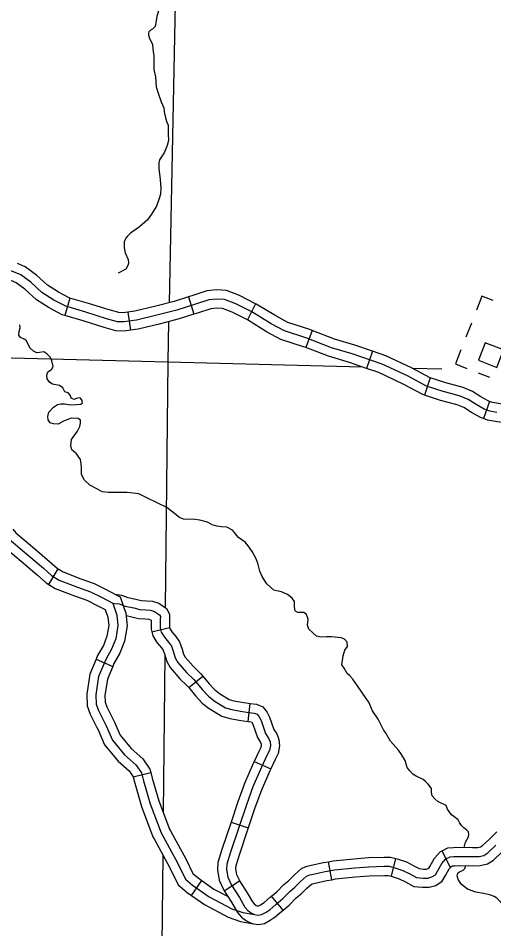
# Model space of a CAD drawing. Extents: x 1369979 to 1371646, y 379997 to 381064.
# Drawn here: x 1370778.5 to 1370824.5, y 380241.9 to 380329.9 of the extents above; entities that cross this region are included whole.
import ezdxf

# ---------------------------------------------------------------- set-up
doc = ezdxf.new("R2010")
doc.units = 0
doc.layers.add('R_Border Notes', color=7, linetype='Continuous')

msp = doc.modelspace()

# ---------------------------------------------------------------- linework, layer by layer
at = {"layer": 'R_Border Notes'}
for p, q in [((1370783.464, 380302.869), (1370782.968, 380301.182)), ((1370794.919, 380302.983), (1370795.447, 380301.306)), ((1370801.414, 380302.329), (1370800.625, 380300.758)), ((1370789.058, 380301.509), (1370789.317, 380299.77)), ((1370806.892, 380299.727), (1370806.267, 380298.085)), ((1370822.285, 380300.447), (1370821.753, 380299.082)), ((1370812.716, 380297.742), (1370812.15, 380296.078)), ((1370822.935, 380295.645), (1370824.027, 380295.219)), ((1370818.31, 380295.157), (1370817.77, 380293.484)), ((1370824.049, 380292.875), (1370823.455, 380291.221)), ((1370781.442, 380275.179), (1370782.343, 380276.688)), ((1370791.385, 380270.62), (1370793.094, 380271.033)), ((1370785.988, 380267.963), (1370787.605, 380267.274)), ((1370794.959, 380265.221), (1370796.32, 380266.334)), ((1370800.714, 380261.944), (1370800.893, 380263.693)), ((1370801.29, 380258.088), (1370802.891, 380257.363)), ((1370789.58, 380256.605), (1370791.285, 380257.031)), ((1370799.047, 380252.231), (1370800.714, 380251.672)), ((1370814.569, 380246.995), (1370814.986, 380248.702)), ((1370820.235, 380247.886), (1370819.448, 380249.458)), ((1370808.778, 380246.664), (1370808.472, 380248.395)), ((1370795.221, 380245.136), (1370796.23, 380246.575)), ((1370798.397, 380245.596), (1370799.877, 380246.544)), ((1370804.097, 380243.73), (1370802.946, 380245.059))]:
    msp.add_line(p, q, dxfattribs=at)
for points in [[(1370793.885, 380344.236), (1370793.047, 380302.423)], [(1370792.645, 380320.649), (1370792.586, 380321.212), (1370792.335, 380321.804), (1370792.068, 380322.559), (1370791.832, 380323.255), (1370791.758, 380324.247), (1370791.625, 380324.973), (1370791.61, 380326.335), (1370791.536, 380326.676), (1370791.477, 380327.327), (1370791.388, 380327.579), (1370791.181, 380327.92), (1370791.092, 380328.245), (1370791.092, 380328.438), (1370791.136, 380328.616), (1370791.284, 380328.793), (1370791.477, 380328.897), (1370791.728, 380329.134), (1370791.832, 380329.652), (1370791.891, 380330.126), (1370792.068, 380330.674), (1370792.423, 380331.044)], [(1370792.645, 380320.649), (1370792.715, 380320.288), (1370792.848, 380319.865), (1370792.974, 380319.576), (1370792.981, 380319.147), (1370792.981, 380318.732), (1370792.996, 380318.11), (1370792.863, 380317.614), (1370792.626, 380316.984)], [(1370792.626, 380316.984), (1370792.33, 380316.526), (1370792.138, 380316.23), (1370792.079, 380315.934), (1370792.064, 380315.401), (1370792.197, 380314.334), (1370792.256, 380313.504), (1370792.227, 380312.897), (1370792.093, 380312.482), (1370791.842, 380311.742), (1370791.339, 380310.986), (1370790.954, 380310.423), (1370790.199, 380309.757), (1370789.326, 380309.134), (1370789.03, 380308.868), (1370788.867, 380308.66), (1370788.719, 380308.32)], [(1370788.719, 380308.32), (1370788.719, 380307.733), (1370788.808, 380307.229), (1370789.104, 380306.607), (1370789.133, 380306.311), (1370789.104, 380306.089), (1370788.882, 380305.674), (1370788.127, 380305.274)], [(1370783.464, 380302.869), (1370783.385, 380302.892), (1370782.349, 380303.434), (1370781.299, 380304.103), (1370780.232, 380305.069), (1370779.147, 380305.891), (1370778.407, 380306.195)], [(1370817.943, 380294.352), (1370816.095, 380295.342), (1370813.675, 380296.488), (1370810.76, 380297.478), (1370808.756, 380298.077), (1370806.362, 380298.989), (1370804.202, 380299.692), (1370802.927, 380300.38), (1370801.053, 380301.526), (1370799.497, 380302.308), (1370798.403, 380302.725), (1370797.649, 380302.777), (1370796.894, 380302.699), (1370795.619, 380302.282), (1370793.797, 380301.709), (1370791.871, 380301.214), (1370789.893, 380300.745), (1370788.67, 380300.562), (1370788.051, 380300.588), (1370787.01, 380300.875), (1370785.006, 380301.5), (1370783.054, 380302.073), (1370781.909, 380302.673), (1370780.764, 380303.402), (1370779.671, 380304.392), (1370778.708, 380305.121), (1370777.693, 380305.538)], [(1370782.969, 380301.182), (1370782.723, 380301.254), (1370781.468, 380301.911), (1370780.229, 380302.701), (1370779.109, 380303.715), (1370778.268, 380304.352), (1370777.74, 380304.569)], [(1370801.414, 380302.329), (1370799.851, 380303.113), (1370798.594, 380303.592), (1370797.634, 380303.659), (1370796.71, 380303.563), (1370795.35, 380303.119), (1370794.919, 380302.983)], [(1370789.058, 380301.509), (1370788.623, 380301.444), (1370788.188, 380301.462), (1370787.257, 380301.718), (1370785.26, 380302.341), (1370783.464, 380302.869)], [(1370794.919, 380302.983), (1370793.556, 380302.554), (1370791.66, 380302.067), (1370789.727, 380301.609), (1370789.058, 380301.509)], [(1370806.892, 380299.727), (1370806.655, 380299.818), (1370804.549, 380300.503), (1370803.365, 380301.142), (1370801.48, 380302.295), (1370801.414, 380302.329)], [(1370824.392, 380302.624), (1370823.3, 380303.049), (1370822.768, 380301.685)], [(1370800.625, 380300.758), (1370799.142, 380301.502), (1370798.213, 380301.857), (1370797.664, 380301.895), (1370797.078, 380301.834), (1370795.887, 380301.445), (1370795.447, 380301.306)], [(1370789.317, 380299.77), (1370788.717, 380299.681), (1370787.914, 380299.715), (1370786.762, 380300.032), (1370784.751, 380300.659), (1370782.968, 380301.182)], [(1370795.447, 380301.306), (1370794.038, 380300.863), (1370792.082, 380300.36), (1370790.06, 380299.881), (1370789.317, 380299.77)], [(1370793.011, 380300.599), (1370792.932, 380296.7)], [(1370806.267, 380298.085), (1370806.069, 380298.16), (1370803.854, 380298.881), (1370802.488, 380299.618), (1370800.626, 380300.757), (1370800.625, 380300.758)], [(1370781.834, 380296.264), (1370781.701, 380296.819), (1370781.582, 380297.13), (1370781.242, 380297.471), (1370780.946, 380297.663), (1370780.532, 380297.619), (1370780.266, 380297.589), (1370779.94, 380297.737), (1370779.629, 380298.019), (1370779.422, 380298.389), (1370779.26, 380298.744), (1370779.097, 380298.863), (1370778.697, 380299.055), (1370778.52, 380299.292), (1370778.564, 380299.633), (1370778.653, 380299.988), (1370778.609, 380300.299)], [(1370812.716, 380297.742), (1370811.028, 380298.315), (1370809.039, 380298.91), (1370806.892, 380299.727)], [(1370731.13, 380298.274), (1370792.932, 380296.7)], [(1370812.15, 380296.078), (1370810.493, 380296.641), (1370808.474, 380297.244), (1370806.267, 380298.085)], [(1370818.31, 380295.157), (1370818.288, 380295.164), (1370816.491, 380296.127), (1370814.006, 380297.304), (1370812.716, 380297.742)], [(1370821.278, 380297.863), (1370820.746, 380296.499), (1370821.837, 380296.073)], [(1370784.497, 380291.061), (1370784.26, 380291.229), (1370783.594, 380291.259), (1370782.84, 380290.978), (1370782.337, 380290.696), (1370781.878, 380290.711), (1370781.567, 380290.815), (1370781.36, 380291.096), (1370781.316, 380291.422), (1370781.419, 380291.851), (1370781.878, 380292.34), (1370782.263, 380292.577), (1370782.573, 380292.636), (1370782.943, 380292.636), (1370783.52, 380292.562), (1370784.097, 380292.577), (1370784.511, 380292.621), (1370784.674, 380292.755), (1370784.659, 380292.814), (1370784.659, 380292.977), (1370784.497, 380293.184), (1370784.334, 380293.243), (1370784.112, 380293.169), (1370783.831, 380293.08), (1370783.624, 380293.184), (1370783.565, 380293.288), (1370783.535, 380293.451), (1370783.283, 380293.702), (1370782.988, 380293.806), (1370782.78, 380294.191), (1370782.47, 380294.428), (1370781.774, 380294.561), (1370781.523, 380294.709), (1370781.272, 380295.065), (1370781.242, 380295.435), (1370781.345, 380295.746), (1370781.686, 380295.968), (1370781.834, 380296.264)], [(1370792.932, 380296.7), (1370792.688, 380272.936)], [(1370792.932, 380296.7), (1370811.746, 380296.215)], [(1370817.77, 380293.484), (1370817.598, 380293.54), (1370815.699, 380294.557), (1370813.345, 380295.672), (1370812.15, 380296.078)], [(1370816.558, 380296.091), (1370819.443, 380296.017)], [(1370824.759, 380291.799), (1370824.082, 380291.929), (1370823.539, 380292.125), (1370822.745, 380292.58), (1370821.977, 380293.062), (1370821.196, 380293.388), (1370820.416, 380293.609), (1370819.557, 380293.831), (1370817.943, 380294.352)], [(1370824.049, 380292.875), (1370823.909, 380292.925), (1370823.197, 380293.334), (1370822.383, 380293.845), (1370821.486, 380294.219), (1370820.645, 380294.458), (1370819.802, 380294.675), (1370818.31, 380295.157)], [(1370823.455, 380291.221), (1370823.168, 380291.324), (1370822.292, 380291.827), (1370821.571, 380292.279), (1370820.906, 380292.557), (1370820.186, 380292.761), (1370819.312, 380292.986), (1370817.77, 380293.484)], [(1370830.264, 380290.831), (1370830.151, 380290.985), (1370829.7, 380291.436), (1370829.088, 380291.797), (1370828.041, 380292.167), (1370827.378, 380292.262), (1370826.375, 380292.458), (1370824.904, 380292.666), (1370824.315, 380292.779), (1370824.049, 380292.875)], [(1370787.199, 380284.095), (1370786.597, 380284.16), (1370786.139, 380284.412), (1370785.399, 380284.782), (1370784.881, 380285.271), (1370784.6, 380285.834), (1370784.571, 380286.485), (1370784.556, 380286.855), (1370784.482, 380287.255), (1370784.097, 380287.818), (1370783.653, 380288.203), (1370783.55, 380288.632), (1370783.624, 380289.195), (1370784.186, 380290.009), (1370784.423, 380290.468), (1370784.497, 380290.779), (1370784.497, 380291.061)], [(1370828.849, 380289.789), (1370828.814, 380289.836), (1370828.615, 380290.035), (1370828.342, 380290.196), (1370827.619, 380290.451), (1370827.085, 380290.528), (1370826.084, 380290.723), (1370824.614, 380290.932), (1370823.849, 380291.079), (1370823.455, 380291.221)], [(1370800.406, 380279.275), (1370799.774, 380279.742), (1370799.567, 380279.949), (1370799.419, 380280.171), (1370799.182, 380280.438), (1370798.635, 380280.734), (1370798.132, 380280.749), (1370797.659, 380280.823), (1370797.215, 380280.956), (1370796.771, 380281.208), (1370796.017, 380281.415), (1370795.543, 380281.474), (1370794.448, 380281.504), (1370794.049, 380281.652), (1370792.836, 380282.629), (1370790.957, 380283.547), (1370790.143, 380283.947), (1370788.989, 380284.08), (1370787.199, 380284.095)], [(1370777.959, 380280.53), (1370778.221, 380280.18), (1370780.072, 380278.64), (1370781.506, 380277.415), (1370782.219, 380276.762), (1370782.343, 380276.688)], [(1370776.552, 380279.477), (1370776.938, 380278.961), (1370778.939, 380277.296), (1370780.341, 380276.098), (1370781.164, 380275.345), (1370781.442, 380275.179)], [(1370777.58, 380279.57), (1370779.505, 380277.968), (1370780.924, 380276.757), (1370781.692, 380276.053), (1370782.433, 380275.611), (1370784.203, 380274.92), (1370785.452, 380274.477), (1370786.506, 380273.956), (1370787.599, 380273.383)], [(1370803.187, 380274.64), (1370802.492, 380275.248), (1370802.3, 380275.559), (1370802.048, 380275.973), (1370801.841, 380276.477), (1370801.649, 380277.261), (1370801.456, 380277.72), (1370801.101, 380278.387), (1370800.702, 380278.935), (1370800.406, 380279.275)], [(1370782.343, 380276.688), (1370782.821, 380276.403), (1370784.51, 380275.744), (1370785.795, 380275.288), (1370786.905, 380274.74), (1370787.939, 380274.197)], [(1370781.442, 380275.179), (1370782.046, 380274.818), (1370783.896, 380274.096), (1370785.109, 380273.666), (1370786.107, 380273.173), (1370786.885, 380272.765)], [(1370787.939, 380274.197), (1370788.313, 380274.001), (1370788.868, 380272.426), (1370788.998, 380271.183), (1370788.748, 380269.712), (1370788.29, 380268.55), (1370787.721, 380267.546), (1370787.605, 380267.274)], [(1370787.853, 380274.243), (1370788.448, 380274.171), (1370789.054, 380273.948), (1370789.845, 380273.778), (1370790.365, 380273.659), (1370790.877, 380273.614), (1370791.436, 380273.582), (1370792.057, 380273.375), (1370792.789, 380272.866), (1370793.108, 380272.319), (1370793.085, 380271.78), (1370793.085, 380271.07), (1370793.094, 380271.033)], [(1370806.099, 380272.471), (1370805.495, 380272.479), (1370805.288, 380272.612), (1370805.214, 380272.73), (1370805.199, 380273.174), (1370805.17, 380273.559), (1370804.948, 380273.885), (1370804.519, 380274.226), (1370803.912, 380274.492), (1370803.187, 380274.64)], [(1370787.599, 380273.383), (1370788.004, 380272.232), (1370788.112, 380271.212), (1370787.897, 380269.95), (1370787.495, 380268.929), (1370786.932, 380267.936), (1370786.234, 380266.298), (1370785.966, 380264.526), (1370785.993, 380263.64), (1370786.234, 380263.023), (1370786.985, 380261.519), (1370787.575, 380260.15), (1370788.756, 380258.727), (1370789.855, 380257.76), (1370790.392, 380256.982), (1370790.579, 380256.23)], [(1370787.599, 380273.383), (1370787.811, 380273.362), (1370788.241, 380273.31), (1370788.809, 380273.102), (1370789.655, 380272.92), (1370790.228, 380272.789), (1370790.813, 380272.737), (1370791.269, 380272.711), (1370791.659, 380272.581), (1370792.128, 380272.255), (1370792.219, 380272.099), (1370792.206, 380271.799), (1370792.206, 380270.966), (1370792.297, 380270.588), (1370792.596, 380270.106), (1370792.999, 380269.624), (1370793.273, 380269.246), (1370793.481, 380268.66), (1370793.65, 380268.1)], [(1370786.885, 380272.765), (1370787.141, 380272.037), (1370787.225, 380271.24), (1370787.046, 380270.187), (1370786.7, 380269.309), (1370786.142, 380268.326), (1370785.988, 380267.962)], [(1370810.285, 380266.587), (1370809.975, 380267.096), (1370809.767, 380267.437), (1370809.841, 380268.073), (1370809.886, 380268.31), (1370810.049, 380268.843), (1370810.3, 380269.213), (1370810.285, 380269.613), (1370810.004, 380269.895), (1370809.723, 380270.043), (1370809.087, 380270.102), (1370808.761, 380270.117), (1370808.288, 380270.146), (1370807.755, 380270.102), (1370807.297, 380270.206), (1370806.912, 380270.546), (1370806.572, 380270.887), (1370806.454, 380271.257), (1370806.513, 380271.805), (1370806.454, 380272.027), (1370806.335, 380272.279), (1370806.099, 380272.471)], [(1370788.893, 380272.185), (1370789.465, 380272.061), (1370790.091, 380271.919), (1370790.749, 380271.861), (1370791.102, 380271.84), (1370791.261, 380271.787), (1370791.327, 380271.742), (1370791.327, 380270.861), (1370791.385, 380270.62)], [(1370791.385, 380270.62), (1370791.475, 380270.244), (1370791.882, 380269.59), (1370792.306, 380269.084), (1370792.487, 380268.833), (1370792.646, 380268.386), (1370792.837, 380267.751), (1370793.175, 380267.159), (1370794.092, 380266.084), (1370794.814, 380265.4), (1370794.959, 380265.221)], [(1370793.094, 380271.033), (1370793.118, 380270.932), (1370793.31, 380270.623), (1370793.693, 380270.164), (1370794.059, 380269.659), (1370794.316, 380268.935), (1370794.463, 380268.449), (1370794.62, 380268.174), (1370795.369, 380267.295), (1370796.104, 380266.599), (1370796.32, 380266.334)], [(1370785.988, 380267.963), (1370785.382, 380266.54), (1370785.085, 380264.579), (1370785.119, 380263.462), (1370785.43, 380262.666), (1370786.079, 380261.367)], [(1370792.641, 380268.401), (1370792.484, 380253.16)], [(1370793.65, 380268.1), (1370793.897, 380267.666), (1370794.73, 380266.689), (1370795.459, 380265.999), (1370796.279, 380264.996), (1370796.851, 380264.384), (1370797.424, 380263.941), (1370798.504, 380263.277), (1370799.128, 380263.094), (1370799.961, 380262.951), (1370800.781, 380262.821), (1370801.288, 380262.769), (1370801.575, 380262.652), (1370801.766, 380262.412)], [(1370787.605, 380267.274), (1370787.087, 380266.056), (1370786.847, 380264.473), (1370786.867, 380263.819), (1370787.038, 380263.38), (1370787.651, 380262.153)], [(1370796.32, 380266.334), (1370796.941, 380265.575), (1370797.445, 380265.036), (1370797.924, 380264.665), (1370798.863, 380264.087), (1370799.327, 380263.952), (1370800.105, 380263.818), (1370800.895, 380263.693), (1370800.893, 380263.693)], [(1370813.982, 380260.895), (1370813.806, 380261.078), (1370813.274, 380262.189), (1370812.741, 380262.988), (1370812.386, 380263.818), (1370812.105, 380264.158), (1370811.291, 380265.402), (1370810.833, 380266.039), (1370810.522, 380266.35), (1370810.285, 380266.587)], [(1370794.959, 380265.221), (1370795.617, 380264.417), (1370796.257, 380263.732), (1370796.923, 380263.217), (1370798.144, 380262.466), (1370798.93, 380262.237), (1370799.818, 380262.084), (1370800.667, 380261.949), (1370800.714, 380261.944)], [(1370800.893, 380263.693), (1370801.504, 380263.63), (1370802.119, 380263.378), (1370802.505, 380262.894), (1370802.772, 380262.384), (1370803.188, 380261.172), (1370803.461, 380260.75), (1370803.682, 380260.207), (1370803.748, 380259.59), (1370803.608, 380258.851), (1370803.299, 380258.263), (1370802.891, 380257.363)], [(1370787.651, 380262.153), (1370787.783, 380261.89), (1370788.332, 380260.614), (1370789.388, 380259.341), (1370790.517, 380258.349), (1370791.206, 380257.349), (1370791.285, 380257.031)], [(1370801.766, 380262.412), (1370801.962, 380262.036), (1370802.392, 380260.785), (1370802.678, 380260.342), (1370802.821, 380259.991), (1370802.86, 380259.626), (1370802.769, 380259.144), (1370802.509, 380258.649), (1370802.001, 380257.529), (1370801.169, 380255.64), (1370800.531, 380253.889)], [(1370800.714, 380261.944), (1370801.036, 380261.911), (1370801.153, 380261.687), (1370801.595, 380260.398), (1370801.895, 380259.934), (1370801.961, 380259.774), (1370801.973, 380259.661), (1370801.93, 380259.436), (1370801.719, 380259.035), (1370801.29, 380258.088)], [(1370786.079, 380261.367), (1370786.188, 380261.149), (1370786.818, 380259.686), (1370788.123, 380258.112), (1370789.193, 380257.172), (1370789.578, 380256.614), (1370789.58, 380256.605)], [(1370819.838, 380253.837), (1370819.042, 380254.231), (1370818.746, 380254.468), (1370818.494, 380254.764), (1370818.435, 380255.105), (1370818.42, 380255.49), (1370818.125, 380255.89), (1370817.814, 380256.171), (1370817.622, 380256.349), (1370816.956, 380256.66), (1370816.616, 380256.852), (1370816.334, 380257.193), (1370816.083, 380257.504), (1370815.876, 380258.17), (1370815.536, 380258.747), (1370815.225, 380259.177), (1370814.47, 380260.05), (1370813.982, 380260.895)], [(1370801.29, 380258.088), (1370801.199, 380257.887), (1370800.353, 380255.968), (1370799.701, 380254.18), (1370799.047, 380252.231)], [(1370789.58, 380256.605), (1370789.731, 380256.001), (1370790.389, 380253.723), (1370791.496, 380250.814), (1370791.642, 380250.546)], [(1370791.285, 380257.031), (1370791.428, 380256.458), (1370792.058, 380254.28), (1370793.096, 380251.551), (1370793.185, 380251.388)], [(1370802.891, 380257.363), (1370802.804, 380257.17), (1370801.985, 380255.312), (1370801.361, 380253.599), (1370800.714, 380251.672)], [(1370790.579, 380256.23), (1370791.223, 380254.001), (1370792.296, 380251.182), (1370793.879, 380248.283), (1370794.63, 380246.725), (1370795.327, 380246.135), (1370796.936, 380245.007)], [(1370800.531, 380253.889), (1370798.996, 380249.314), (1370798.631, 380248.154), (1370798.605, 380247.659), (1370798.735, 380246.891), (1370799.087, 380246.148), (1370799.854, 380244.95), (1370800.388, 380244.012), (1370800.674, 380243.687), (1370801.013, 380243.426), (1370801.312, 380243.283), (1370801.663, 380243.231), (1370802.001, 380243.283), (1370802.366, 380243.491), (1370802.782, 380243.765), (1370803.381, 380244.273), (1370804.057, 380244.859), (1370804.76, 380245.549), (1370805.225, 380245.948)], [(1370821.716, 380250.277), (1370822.012, 380250.802), (1370822.042, 380251.039), (1370822.012, 380251.29), (1370821.805, 380251.468), (1370821.569, 380251.675), (1370821.332, 380251.912), (1370821.154, 380252.179), (1370821.021, 380252.445), (1370820.607, 380252.756), (1370820.355, 380252.934), (1370819.986, 380253.482), (1370819.838, 380253.837)], [(1370799.048, 380252.231), (1370798.16, 380249.585), (1370797.759, 380248.312), (1370797.722, 380247.608), (1370797.889, 380246.625), (1370798.316, 380245.722), (1370798.397, 380245.596)], [(1370793.185, 380251.388), (1370794.661, 380248.684), (1370795.34, 380247.275), (1370795.864, 380246.831), (1370796.23, 380246.575)], [(1370800.714, 380251.672), (1370799.832, 380249.042), (1370799.503, 380247.997), (1370799.488, 380247.71), (1370799.582, 380247.157), (1370799.857, 380246.575), (1370799.877, 380246.544)], [(1370819.448, 380249.458), (1370820.026, 380249.747), (1370820.558, 380249.767), (1370821.025, 380249.794), (1370822.383, 380249.768), (1370822.928, 380249.779), (1370823.154, 380249.829), (1370823.334, 380249.947), (1370824.059, 380250.624), (1370824.746, 380251.272)], [(1370791.642, 380250.546), (1370793.097, 380247.881), (1370793.919, 380246.175), (1370794.79, 380245.438), (1370795.221, 380245.136)], [(1370819.026, 380247.495), (1370819.429, 380248.238), (1370819.833, 380248.668), (1370820.249, 380248.876), (1370820.6, 380248.889), (1370821.043, 380248.915), (1370822.383, 380248.889), (1370823.034, 380248.902), (1370823.502, 380249.006), (1370823.879, 380249.254), (1370824.66, 380249.983)], [(1370820.235, 380247.886), (1370820.472, 380248.005), (1370820.642, 380248.011), (1370821.06, 380248.036), (1370822.383, 380248.01), (1370823.139, 380248.025), (1370823.85, 380248.183), (1370824.424, 380248.56), (1370825.262, 380249.342), (1370825.952, 380249.993)], [(1370821.579, 380249.784), (1370821.716, 380250.277)], [(1370792.442, 380249.08), (1370792.292, 380234.546)], [(1370808.472, 380248.395), (1370808.914, 380248.473), (1370810.922, 380248.686), (1370812.324, 380248.793), (1370813.854, 380248.833), (1370814.452, 380248.833), (1370814.986, 380248.702)], [(1370814.986, 380248.702), (1370815.124, 380248.669), (1370816.001, 380248.376), (1370816.73, 380248.004), (1370817.249, 380247.729), (1370817.658, 380247.686), (1370817.943, 380247.686), (1370818.1, 380247.732), (1370818.165, 380247.775), (1370818.265, 380247.937), (1370818.711, 380248.757), (1370819.299, 380249.383), (1370819.449, 380249.458)], [(1370802.946, 380245.059), (1370803.461, 380245.505), (1370804.165, 380246.197), (1370804.627, 380246.593), (1370805.172, 380247.138), (1370805.895, 380247.766), (1370806.395, 380247.962), (1370806.804, 380248.056), (1370807.984, 380248.309), (1370808.472, 380248.395)], [(1370805.225, 380245.948), (1370805.771, 380246.495), (1370806.357, 380247.003), (1370806.656, 380247.12), (1370806.994, 380247.198), (1370808.152, 380247.446), (1370809.037, 380247.602), (1370811.002, 380247.811), (1370812.369, 380247.915), (1370813.865, 380247.954), (1370814.346, 380247.954), (1370814.88, 380247.824), (1370815.661, 380247.563), (1370816.324, 380247.224), (1370816.988, 380246.873), (1370817.613, 380246.808), (1370818.068, 380246.808), (1370818.471, 380246.925), (1370818.81, 380247.146), (1370819.026, 380247.495)], [(1370814.569, 380246.995), (1370814.636, 380246.978), (1370815.32, 380246.75), (1370815.919, 380246.445), (1370816.727, 380246.016), (1370817.567, 380245.929), (1370818.193, 380245.929), (1370818.843, 380246.117), (1370819.454, 380246.518), (1370819.786, 380247.054), (1370820.147, 380247.719), (1370820.366, 380247.952), (1370820.235, 380247.886)], [(1370825.888, 380243.623), (1370825.445, 380244.103), (1370825.178, 380244.458), (1370824.764, 380244.887), (1370824.498, 380245.036), (1370824.069, 380245.198), (1370823.462, 380245.317), (1370822.722, 380245.45), (1370821.924, 380245.732), (1370821.332, 380246.191), (1370821.021, 380246.679), (1370820.918, 380247.049), (1370820.977, 380247.301), (1370821.14, 380247.42), (1370821.509, 380247.597), (1370821.657, 380247.76), (1370821.75, 380248.022)], [(1370808.778, 380246.664), (1370809.16, 380246.731), (1370811.082, 380246.935), (1370812.413, 380247.037), (1370813.876, 380247.075), (1370814.241, 380247.075), (1370814.569, 380246.995)], [(1370796.23, 380246.575), (1370797.398, 380245.757), (1370798.762, 380245.026)], [(1370799.877, 380246.544), (1370800.607, 380245.405), (1370801.107, 380244.525), (1370801.278, 380244.331), (1370801.475, 380244.179), (1370801.572, 380244.133), (1370801.661, 380244.12), (1370801.707, 380244.127), (1370801.906, 380244.241), (1370802.255, 380244.47), (1370802.809, 380244.94), (1370802.946, 380245.059)], [(1370804.097, 380243.73), (1370804.654, 380244.213), (1370805.355, 380244.902), (1370805.823, 380245.303), (1370806.371, 380245.852), (1370806.818, 380246.24), (1370806.917, 380246.278), (1370807.185, 380246.34), (1370808.321, 380246.583), (1370808.778, 380246.664)], [(1370795.221, 380245.136), (1370796.475, 380244.257), (1370798.77, 380243.028), (1370799.972, 380242.636), (1370801.038, 380242.44)], [(1370798.397, 380245.596), (1370799.102, 380244.495), (1370799.668, 380243.5), (1370800.07, 380243.042), (1370800.55, 380242.673), (1370801.052, 380242.433), (1370801.666, 380242.342), (1370802.296, 380242.439), (1370802.826, 380242.742), (1370803.31, 380243.06), (1370803.953, 380243.606), (1370804.097, 380243.73)], [(1370796.936, 380245.007), (1370799.116, 380243.839), (1370800.189, 380243.49), (1370801.312, 380243.283)], [(1370801.119, 380242.425), (1370801.152, 380242.419)]]:
    msp.add_lwpolyline(points, dxfattribs=at)
msp.add_lwpolyline([(1370824.736, 380296.165), (1370825.401, 380297.869), (1370823.634, 380298.558), (1370822.969, 380296.854)], close=True, dxfattribs=at)

doc.saveas('drawing.dxf')
